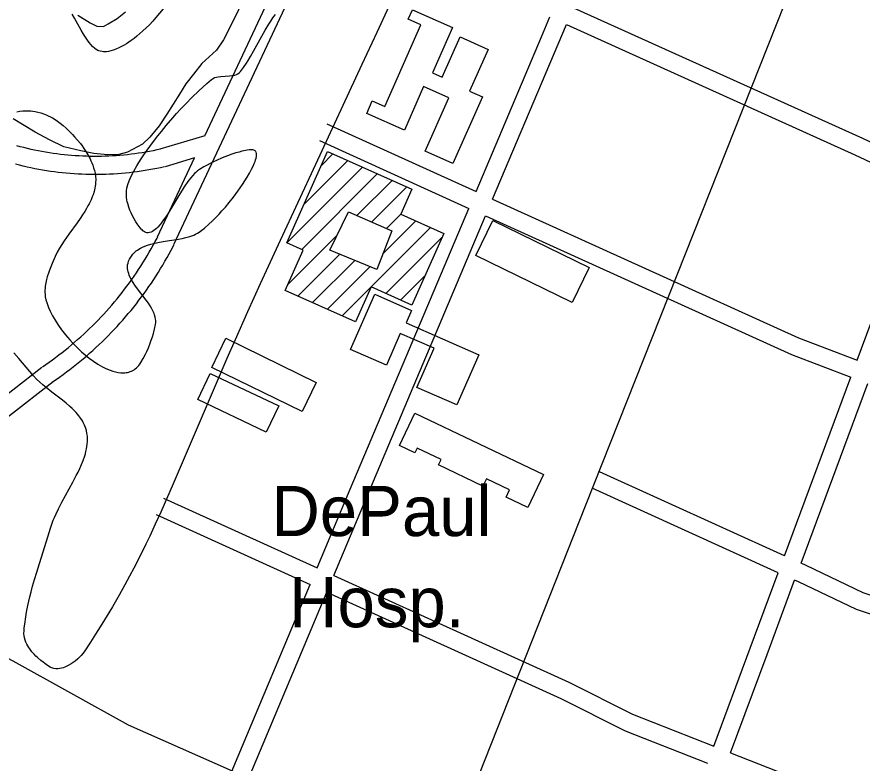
# Model space of a CAD drawing. Extents: x 3651524 to 3689615, y 505651 to 531377.
# Drawn here: x 3663080 to 3664478, y 519748 to 520982 of the extents above; entities that cross this region are included whole.
import ezdxf

# ---------------------------------------------------------------- set-up
doc = ezdxf.new("R2010")
doc.units = 0
for name, color, linetype in [('V-BLDG-IDEN', 7, 'Continuous'), ('V-BLDG-OTLN', 7, 'Continuous'), ('V-ROAD-CNTR', 7, 'Continuous'), ('V-SITE-VEGE', 7, 'Continuous'), ('V-TOPO-SHOR', 7, 'Continuous')]:
    doc.layers.add(name, color=color, linetype=linetype)

msp = doc.modelspace()

# ---------------------------------------------------------------- linework, layer by layer
at = {"layer": 'V-BLDG-OTLN'}
for p, q in [((3663583.268, 520735.66), (3663602.628, 520755.019)), ((3663554.842, 520671.879), (3663627.084, 520744.119)), ((3663526.416, 520608.097), (3663651.54, 520733.221)), ((3663550.872, 520597.197), (3663675.996, 520722.321)), ((3663642.299, 520653.268), (3663700.452, 520711.422)), ((3663666.984, 520642.599), (3663724.907, 520700.522)), ((3663691.365, 520631.625), (3663715.021, 520655.281)), ((3663684.685, 520589.588), (3663739.476, 520644.381)), ((3663665.645, 520535.194), (3663763.932, 520633.482)), ((3663527.603, 520538.573), (3663609.105, 520620.075)), ((3663690.101, 520524.295), (3663783.05, 520617.245)), ((3663544.504, 520520.119), (3663613.804, 520589.418)), ((3663568.96, 520509.22), (3663638.792, 520579.051)), ((3663593.416, 520498.32), (3663663.779, 520568.683)), ((3663714.557, 520513.395), (3663754.623, 520553.462)), ((3663617.872, 520487.421), (3663665.496, 520535.045))]:
    msp.add_line(p, q, dxfattribs=at)
for points in [[(3663849.767, 520849.572), (3663801.083, 520739.492), (3663755.221, 520759.775), (3663794.245, 520848.009), (3663752.607, 520866.424), (3663720.695, 520794.269), (3663658.387, 520821.826), (3663667.719, 520842.926), (3663688.461, 520833.752), (3663748.097, 520968.586), (3663727.118, 520977.865), (3663734.06, 520993.564), (3663800.532, 520964.165), (3663767.36, 520889.164), (3663783.503, 520882.024), (3663812.882, 520948.448), (3663859.168, 520927.975), (3663828.626, 520858.923)], [(3663526.416, 520608.097), (3663593.675, 520759.009), (3663733.263, 520696.798), (3663714.804, 520655.378), (3663785.919, 520623.682), (3663733.085, 520505.137), (3663665.576, 520535.225), (3663639.895, 520477.605), (3663523.542, 520529.462), (3663553.257, 520596.134)], [(3663628.215, 520659.404), (3663700.112, 520627.775), (3663674.988, 520564.033), (3663597.496, 520596.184)], [(3663867.257, 520645.137), (3664026.622, 520567.159), (3663998.386, 520509.452), (3663839.021, 520587.429)], [(3663631.678, 520431.923), (3663671.74, 520523.207), (3663732.707, 520496.45), (3663723.706, 520475.937), (3663843.957, 520423.16), (3663807.537, 520340.176), (3663741.421, 520369.193), (3663769.805, 520433.867), (3663713.999, 520458.359), (3663690.975, 520405.899)], [(3663425.531, 520450.243), (3663575.05, 520377.03), (3663551.544, 520329.025), (3663402.025, 520402.239)], [(3663379.121, 520348.856), (3663399.604, 520392.114), (3663512.828, 520338.501), (3663492.345, 520295.242)], [(3663738.294, 520326.516), (3663951.011, 520225.064), (3663924.909, 520170.335), (3663888.986, 520187.468), (3663894.713, 520199.475), (3663856.302, 520217.796), (3663850.683, 520206.015), (3663777.147, 520241.088), (3663781.39, 520249.984), (3663742.119, 520268.714), (3663738.286, 520260.678), (3663712.711, 520272.877)]]:
    msp.add_lwpolyline(points, close=True, dxfattribs=at)
at = {"layer": 'V-ROAD-CNTR'}
for points in [[(3663301.041, 518380.368), (3663511.662, 518896.118), (3663766.875, 519532.093), (3664020.41, 520173.263), (3664817.741, 522182.033), (3665161.065, 522975.03)], [(3663390.913, 520785.196), (3663499.431, 521016.945), (3663571.122, 521247.168), (3663628.55, 521385.963)], [(3663339.695, 520605.074), (3663527.467, 521006.075), (3663599.362, 521236.952), (3663656.27, 521374.493)], [(3663264.262, 519810.546), (3663073.635, 519916.349), (3662683.892, 520123.878), (3662361.056, 520323.305), (3662012.389, 520512.738), (3661726.683, 520675.681), (3661283.822, 520924.634), (3660900.237, 521184.402), (3660859.431, 521221.676)], [(3664000.552, 520996.893), (3664478.219, 520780.898), (3664587.295, 520729.897)], [(3663839.295, 520692.761), (3663947.4, 520948.461), (3663961.484, 520981.634)], [(3663866.627, 520680.37), (3663975.024, 520936.759), (3663988.826, 520969.27)], [(3663988.826, 520969.271), (3664465.685, 520753.642), (3664576.793, 520701.69)], [(3663592.581, 520804.617), (3663839.295, 520692.763)], [(3663390.914, 520785.197), (3663316.392, 520762.712)], [(3663580.193, 520777.293), (3663827.609, 520665.122)], [(3663317.519, 520763.004), (3663311.4, 520761.665), (3663305.357, 520760.423), (3663299.298, 520759.256), (3663293.225, 520758.165), (3663287.14, 520757.152), (3663281.042, 520756.214), (3663274.933, 520755.355), (3663268.812, 520754.57), (3663262.685, 520753.864), (3663256.547, 520753.235), (3663250.401, 520752.683), (3663244.25, 520752.208), (3663238.094, 520751.811), (3663231.932, 520751.492), (3663225.768, 520751.249), (3663219.601, 520751.084), (3663213.432, 520750.998), (3663207.262, 520750.988), (3663201.094, 520751.056), (3663194.925, 520751.203), (3663188.759, 520751.426), (3663182.597, 520751.727), (3663176.439, 520752.105), (3663170.287, 520752.561), (3663164.141, 520753.095), (3663158.001, 520753.705), (3663151.871, 520754.393), (3663145.748, 520755.159), (3663139.636, 520756), (3663133.535, 520756.919), (3663127.447, 520757.914), (3663121.371, 520758.986), (3663115.308, 520760.134), (3663109.262, 520761.359), (3663103.23, 520762.659), (3663097.217, 520764.035), (3663091.22, 520765.488), (3663085.237, 520767.015), (3663079.928, 520768.439)], [(3663323.931, 520733.699), (3663317.628, 520732.32), (3663311.215, 520731), (3663304.786, 520729.763), (3663298.343, 520728.606), (3663291.884, 520727.529), (3663285.412, 520726.535), (3663278.929, 520725.622), (3663272.436, 520724.791), (3663265.931, 520724.041), (3663259.419, 520723.374), (3663252.899, 520722.788), (3663246.37, 520722.283), (3663239.836, 520721.862), (3663233.298, 520721.523), (3663226.758, 520721.266), (3663220.213, 520721.091), (3663213.666, 520720.999), (3663207.12, 520720.989), (3663200.572, 520721.061), (3663194.027, 520721.216), (3663187.485, 520721.453), (3663180.945, 520721.772), (3663174.411, 520722.174), (3663167.881, 520722.658), (3663161.359, 520723.224), (3663154.845, 520723.872), (3663148.337, 520724.602), (3663141.842, 520725.414), (3663135.356, 520726.307), (3663128.881, 520727.282), (3663122.419, 520728.339), (3663115.973, 520729.477), (3663109.54, 520730.695), (3663103.124, 520731.994), (3663096.724, 520733.374), (3663090.341, 520734.834), (3663083.978, 520736.375), (3663077.641, 520737.993)], [(3663312.527, 520617.796), (3663373.826, 520748.705)], [(3663373.826, 520748.705), (3663325.058, 520733.991)], [(3664469.741, 520414.161), (3664576.794, 520701.689)], [(3663866.626, 520680.372), (3664372.488, 520451.026), (3664469.741, 520414.161)], [(3663576.66, 520070.729), (3663631.307, 520200.806), (3663827.609, 520665.121)], [(3663603.986, 520058.317), (3663658.953, 520189.156), (3663854.942, 520652.73)], [(3663854.941, 520652.73), (3664360.966, 520423.31), (3664459.274, 520386.046)], [(3663122.016, 520403.086), (3663127.621, 520406.913), (3663133.11, 520410.753), (3663138.552, 520414.656), (3663143.948, 520418.624), (3663149.299, 520422.654), (3663154.601, 520426.745), (3663159.856, 520430.899), (3663165.063, 520435.113), (3663170.221, 520439.388), (3663175.327, 520443.722), (3663180.384, 520448.116), (3663185.388, 520452.566), (3663190.34, 520457.077), (3663195.241, 520461.644), (3663200.086, 520466.267), (3663204.878, 520470.947), (3663209.614, 520475.683), (3663214.296, 520480.473), (3663218.921, 520485.317), (3663223.491, 520490.216), (3663228.003, 520495.167), (3663232.455, 520500.17), (3663236.851, 520505.224), (3663241.187, 520510.33), (3663245.463, 520515.485), (3663249.679, 520520.689), (3663253.834, 520525.943), (3663257.929, 520531.245), (3663261.96, 520536.592), (3663265.928, 520541.989), (3663269.835, 520547.431), (3663273.678, 520552.917), (3663277.456, 520558.447), (3663281.169, 520564.022), (3663284.818, 520569.639), (3663288.401, 520575.298), (3663291.918, 520580.999), (3663295.368, 520586.74), (3663298.752, 520592.521), (3663302.067, 520598.34), (3663305.315, 520604.198), (3663308.494, 520610.094), (3663311.618, 520616.051), (3663312.771, 520618.294)], [(3663138.932, 520378.31), (3663144.679, 520382.233), (3663150.452, 520386.273), (3663156.18, 520390.382), (3663161.858, 520394.556), (3663167.487, 520398.796), (3663173.067, 520403.101), (3663178.596, 520407.471), (3663184.073, 520411.905), (3663189.499, 520416.402), (3663194.873, 520420.962), (3663200.192, 520425.584), (3663205.458, 520430.268), (3663210.668, 520435.013), (3663215.823, 520439.818), (3663220.922, 520444.683), (3663225.964, 520449.607), (3663230.947, 520454.589), (3663235.873, 520459.629), (3663240.74, 520464.727), (3663245.546, 520469.88), (3663250.294, 520475.089), (3663254.979, 520480.352), (3663259.603, 520485.67), (3663264.165, 520491.042), (3663268.665, 520496.465), (3663273.101, 520501.943), (3663277.472, 520507.469), (3663281.779, 520513.047), (3663286.022, 520518.676), (3663290.198, 520524.353), (3663294.307, 520530.077), (3663298.35, 520535.849), (3663302.326, 520541.669), (3663306.233, 520547.534), (3663310.072, 520553.443), (3663313.841, 520559.398), (3663317.542, 520565.395), (3663321.172, 520571.436), (3663324.732, 520577.517), (3663328.221, 520583.642), (3663331.637, 520589.806), (3663334.982, 520596.008), (3663338.242, 520602.225), (3663339.451, 520604.576)], [(3662976.664, 520290.128), (3663121.268, 520402.541)], [(3664349.343, 520090.786), (3664459.274, 520386.046)], [(3662995.076, 520266.442), (3663139.68, 520378.855)], [(3664376.729, 520078.362), (3664487.326, 520375.412)], [(3664349.343, 520090.786), (3664043.519, 520229.53)], [(3664338.851, 520062.604), (3664031.125, 520202.21)], [(3663322.484, 520186.179), (3663576.661, 520070.73)], [(3663310.078, 520158.865), (3663565.036, 520043.06)], [(3664905.609, 519887.067), (3664855.987, 519905.456), (3664479.54, 520029.566), (3664385.062, 520074.582), (3664376.729, 520078.362)], [(3663603.986, 520058.318), (3663992.621, 519881.796), (3664098.21, 519828.855), (3664232.395, 519776.068)], [(3664232.395, 519776.066), (3664292.478, 519938.056), (3664338.85, 520062.604)], [(3663312.189, 519441.203), (3663565.036, 520043.059)], [(3664260.318, 519765.082), (3664320.6, 519927.606), (3664366.236, 520050.18)], [(3664896.509, 519858.446), (3664846.075, 519877.136), (3664468.346, 520001.668), (3664372.412, 520047.378), (3664366.236, 520050.18)], [(3663339.813, 519429.502), (3663592.362, 520030.648)], [(3663592.362, 520030.649), (3663979.689, 519854.72), (3664085.97, 519801.431), (3664221.961, 519747.935)], [(3663751.689, 519594.986), (3663264.262, 519810.546)], [(3664260.317, 519765.083), (3664558.788, 519647.67), (3664804.808, 519575.366)]]:
    msp.add_lwpolyline(points, dxfattribs=at)
at = {"layer": 'V-SITE-VEGE'}
for points in [[(3663711.586, 521035.484), (3663675.025, 520955.76), (3663650.469, 520902.694), (3663573.616, 520737.805), (3663515.166, 520612.136), (3663482.04, 520540.204), (3663461.164, 520494.056), (3663440.674, 520447.741), (3663427.18, 520416.792), (3663409.332, 520375.459), (3663338.332, 520209.896), (3663317.749, 520162.692), (3663308.832, 520142.804), (3663299.659, 520123.127), (3663293.396, 520110.112), (3663284.858, 520092.88), (3663273.131, 520070.086), (3663266.248, 520057.142), (3663258.216, 520042.411), (3663248.813, 520025.642), (3663237.771, 520006.548), (3663224.747, 519984.784), (3663217.624, 519973.193), (3663209.883, 519960.831), (3663201.466, 519947.646), (3663192.297, 519933.568), (3663189.567, 519929.767), (3663186.411, 519926.011), (3663184.099, 519923.561), (3663180.795, 519920.397), (3663176.054, 519916.424), (3663173.205, 519914.317), (3663169.853, 519912.078), (3663165.931, 519909.782), (3663161.374, 519907.544), (3663158.931, 519906.541), (3663156.328, 519905.629), (3663153.567, 519904.851), (3663150.655, 519904.253), (3663147.599, 519903.903), (3663144.425, 519903.876), (3663141.158, 519904.265), (3663139.528, 519904.646), (3663137.894, 519905.174), (3663136.259, 519905.867), (3663134.637, 519906.741), (3663130.392, 519909.434), (3663126.034, 519912.461), (3663123.103, 519914.655), (3663119.208, 519917.778), (3663114.112, 519922.271), (3663111.296, 519924.993), (3663108.198, 519928.225), (3663104.853, 519932.067), (3663101.353, 519936.626), (3663099.651, 519939.12), (3663097.978, 519941.828), (3663096.375, 519944.756), (3663094.882, 519947.926), (3663093.567, 519951.351), (3663092.502, 519955.037), (3663091.785, 519959.002), (3663091.597, 519961.056), (3663091.537, 519963.18)], [(3663322.07, 520995.202), (3663309.92, 520980.508), (3663304.527, 520974.491), (3663299.071, 520968.773), (3663293.652, 520963.419), (3663288.348, 520958.465), (3663283.212, 520953.933), (3663278.28, 520949.816), (3663273.584, 520946.114), (3663269.134, 520942.806), (3663264.931, 520939.869), (3663260.983, 520937.283), (3663257.282, 520935.019), (3663253.823, 520933.051), (3663247.595, 520929.897), (3663244.801, 520928.66), (3663239.64, 520926.698), (3663235.227, 520925.392), (3663231.459, 520924.587), (3663228.241, 520924.155), (3663225.501, 520923.999), (3663223.16, 520924.038), (3663221.161, 520924.214), (3663217.782, 520924.845), (3663215.353, 520925.603), (3663213.594, 520926.332), (3663211.065, 520927.706), (3663208.673, 520929.418), (3663205.142, 520932.597), (3663201.982, 520935.964), (3663199.133, 520939.431), (3663196.551, 520942.919), (3663194.193, 520946.37), (3663189.903, 520953.241), (3663186.245, 520959.573), (3663175.085, 520979.713), (3663171.358, 520986.078)], [(3663261.007, 520686.558), (3663260.923, 520690.37), (3663261.159, 520694.32), (3663261.798, 520698.377), (3663263.34, 520704.37), (3663265.372, 520710.364), (3663266.973, 520714.362), (3663269.386, 520719.689), (3663273.039, 520726.785), (3663278.083, 520735.448), (3663281.403, 520740.713), (3663285.374, 520746.71), (3663290.079, 520753.532), (3663295.58, 520761.277), (3663304.3, 520773.232), (3663313.086, 520784.813), (3663318.99, 520792.339), (3663326.936, 520802.145), (3663337.693, 520814.833), (3663343.937, 520821.9), (3663351.17, 520829.824), (3663359.582, 520838.692), (3663369.402, 520848.594), (3663380.93, 520859.645), (3663387.225, 520865.43), (3663394.06, 520871.529), (3663401.494, 520877.958), (3663403.605, 520879.498), (3663405.897, 520880.721), (3663407.515, 520881.378), (3663409.772, 520882.087), (3663412.924, 520882.769), (3663417.325, 520883.324), (3663431.477, 520884.067), (3663435.915, 520884.553), (3663438.182, 520884.962), (3663440.502, 520885.552), (3663442.849, 520886.39), (3663445.178, 520887.557), (3663447.435, 520889.165), (3663448.5, 520890.158), (3663449.517, 520891.313), (3663454.621, 520898.029), (3663459.409, 520904.957), (3663462.451, 520909.675), (3663466.354, 520916.071), (3663471.345, 520924.739), (3663490.598, 520959.835), (3663496.431, 520969.616), (3663499.693, 520974.726), (3663503.32, 520980.071), (3663507.384, 520985.64)], [(3663079.847, 520824.933), (3663084.646, 520825.761), (3663089.489, 520826.299), (3663092.739, 520826.492), (3663097.096, 520826.545), (3663102.943, 520826.238), (3663106.297, 520825.865), (3663110.143, 520825.263), (3663114.551, 520824.339), (3663119.597, 520822.969), (3663125.368, 520820.987), (3663128.446, 520819.744), (3663131.729, 520818.275), (3663135.223, 520816.543), (3663138.946, 520814.507), (3663142.905, 520812.111), (3663147.114, 520809.303), (3663151.583, 520806.018), (3663156.32, 520802.176), (3663161.335, 520797.689), (3663166.834, 520792.368), (3663172.067, 520787), (3663175.399, 520783.398), (3663179.64, 520778.567), (3663184.928, 520772.085), (3663187.752, 520768.363), (3663190.8, 520764.098), (3663194.036, 520759.209), (3663197.407, 520753.614), (3663200.81, 520747.21), (3663202.426, 520743.796), (3663203.991, 520740.156), (3663205.476, 520736.277), (3663206.848, 520732.151), (3663208.058, 520727.756), (3663209.062, 520723.09), (3663209.795, 520718.136), (3663210.178, 520712.881), (3663210.127, 520707.321), (3663209.908, 520704.47), (3663209.543, 520701.543), (3663209.017, 520698.539), (3663207.698, 520693.079), (3663205.955, 520687.629), (3663204.581, 520684.002), (3663202.506, 520679.171), (3663199.344, 520672.74), (3663197.359, 520669.068), (3663194.949, 520664.876), (3663192.027, 520660.086), (3663188.506, 520654.616), (3663184.289, 520648.367), (3663179.288, 520641.228), (3663165.636, 520622.173), (3663158.099, 520611.263), (3663154.292, 520605.435), (3663150.462, 520599.203), (3663146.698, 520592.545), (3663143.124, 520585.426), (3663138.133, 520573.777), (3663134.787, 520565.392), (3663132.671, 520559.631), (3663130.146, 520551.81), (3663128.913, 520547.298), (3663127.738, 520542.133), (3663126.761, 520536.245), (3663126.423, 520533.122), (3663126.216, 520529.817), (3663126.187, 520526.323)], [(3663347.044, 520614.278), (3663353.137, 520615.435), (3663359.44, 520616.871), (3663365.879, 520618.706), (3663369.066, 520619.797), (3663372.244, 520621.049), (3663375.398, 520622.48), (3663378.503, 520624.125), (3663381.534, 520626.011), (3663385.798, 520629.063), (3663390.224, 520632.542), (3663397.365, 520638.717), (3663402.96, 520643.976), (3663406.202, 520647.171), (3663414.208, 520655.504), (3663419.092, 520660.878), (3663424.649, 520667.243), (3663430.899, 520674.741), (3663437.846, 520683.501), (3663445.413, 520693.616), (3663453.144, 520704.683), (3663457.062, 520710.657), (3663460.935, 520716.877), (3663464.679, 520723.287), (3663468.124, 520729.697), (3663471.196, 520736.099), (3663472.541, 520739.253), (3663473.727, 520742.344), (3663474.718, 520745.348), (3663475.488, 520748.234), (3663476, 520750.966), (3663476.213, 520753.505), (3663476.08, 520755.809), (3663475.558, 520757.812), (3663475.132, 520758.691), (3663474.587, 520759.475), (3663473.917, 520760.161), (3663473.112, 520760.737), (3663471.837, 520761.304), (3663470.26, 520761.679), (3663467.261, 520761.9), (3663464.566, 520761.794), (3663460.833, 520761.355), (3663455.324, 520760.319), (3663451.664, 520759.449), (3663447.246, 520758.257), (3663441.936, 520756.657), (3663435.614, 520754.556), (3663428.173, 520751.848), (3663419.557, 520748.438), (3663409.825, 520744.242), (3663404.787, 520741.924), (3663399.602, 520739.413), (3663394.346, 520736.73), (3663389.134, 520733.896), (3663381.849, 520729.515), (3663378.73, 520727.256), (3663375.613, 520724.555), (3663373.539, 520722.527), (3663370.776, 520719.566), (3663367.1, 520715.199), (3663362.611, 520709.287), (3663356.772, 520700.81), (3663353.231, 520695.328), (3663349.202, 520688.86), (3663332.564, 520661.351), (3663329.392, 520656.299), (3663326.033, 520651.138), (3663322.474, 520645.957), (3663318.712, 520640.871), (3663316.785, 520638.453), (3663312.77, 520633.9), (3663310.684, 520631.821), (3663308.543, 520629.923), (3663306.35, 520628.241), (3663304.099, 520626.82), (3663301.795, 520625.716), (3663299.436, 520624.983), (3663297.021, 520624.684), (3663295.803, 520624.719), (3663294.572, 520624.889), (3663293.327, 520625.206), (3663292.069, 520625.677), (3663290.797, 520626.316), (3663289.513, 520627.135), (3663288.217, 520628.147), (3663286.906, 520629.366), (3663285.583, 520630.803), (3663282.157, 520635.057), (3663278.817, 520639.706), (3663276.664, 520642.995), (3663273.91, 520647.581), (3663270.508, 520653.987), (3663268.73, 520657.761), (3663266.875, 520662.148), (3663265.007, 520667.221), (3663263.254, 520673.052), (3663262.5, 520676.15), (3663261.849, 520679.439), (3663261.335, 520682.911), (3663261.007, 520686.558)], [(3663126.187, 520526.323), (3663126.392, 520522.644), (3663126.898, 520518.784), (3663127.891, 520514.09), (3663129.261, 520509.236), (3663130.376, 520505.925), (3663132.1, 520501.423), (3663134.805, 520495.298), (3663138.709, 520487.644), (3663141.388, 520482.921), (3663144.705, 520477.496), (3663148.812, 520471.285), (3663153.883, 520464.209), (3663160.121, 520456.213), (3663163.623, 520452.011), (3663167.473, 520447.591), (3663171.706, 520442.965), (3663176.347, 520438.146), (3663181.422, 520433.159), (3663186.956, 520428.045), (3663192.969, 520422.85), (3663199.475, 520417.641), (3663206.481, 520412.513), (3663213.856, 520407.666), (3663217.719, 520405.358), (3663221.692, 520403.158), (3663225.769, 520401.09), (3663229.947, 520399.185), (3663234.211, 520397.471), (3663238.555, 520395.986), (3663242.96, 520394.771), (3663247.419, 520393.87), (3663251.9, 520393.336), (3663256.389, 520393.223), (3663258.609, 520393.342), (3663260.821, 520393.59), (3663263.02, 520393.975), (3663265.204, 520394.503), (3663267.362, 520395.189), (3663269.498, 520396.041), (3663271.604, 520397.071), (3663273.668, 520398.29), (3663275.689, 520399.707), (3663277.664, 520401.343), (3663279.579, 520403.203), (3663281.432, 520405.306), (3663283.214, 520407.666), (3663284.914, 520410.299), (3663288.77, 520417.029), (3663292.325, 520423.8), (3663294.535, 520428.328), (3663297.263, 520434.388), (3663300.536, 520442.488), (3663302.215, 520447.12), (3663303.966, 520452.416), (3663305.744, 520458.466), (3663307.487, 520465.368), (3663309.096, 520473.228), (3663309.483, 520476.538), (3663309.481, 520479.847), (3663309.275, 520482.053), (3663308.76, 520484.996), (3663307.683, 520488.92), (3663306.884, 520491.165), (3663305.822, 520493.725), (3663304.423, 520496.655), (3663302.616, 520500.004), (3663300.302, 520503.829), (3663297.398, 520508.202), (3663293.816, 520513.197), (3663277.83, 520534.123), (3663274.938, 520538.179), (3663272.062, 520542.504), (3663269.304, 520547.114), (3663266.799, 520552.029), (3663265.711, 520554.567), (3663264.751, 520557.186), (3663263.95, 520559.885), (3663263.34, 520562.673), (3663262.961, 520565.548), (3663262.857, 520568.518), (3663263.072, 520571.577), (3663263.666, 520574.737), (3663264.698, 520577.998), (3663266.24, 520581.361), (3663268.175, 520584.637), (3663270.332, 520587.648), (3663271.884, 520589.508), (3663274.094, 520591.826), (3663277.266, 520594.63), (3663279.193, 520596.096), (3663281.485, 520597.654), (3663284.221, 520599.293), (3663287.488, 520600.993), (3663291.387, 520602.725), (3663296.038, 520604.458), (3663301.574, 520606.158), (3663308.14, 520607.788), (3663315.875, 520609.344), (3663324.907, 520610.848), (3663347.044, 520614.278)], [(3663091.537, 519963.18), (3663091.629, 519965.375), (3663092.166, 519971.423), (3663092.832, 519977.481), (3663094.531, 519989.611), (3663095.918, 519997.707), (3663098.048, 520008.517), (3663101.333, 520022.939), (3663103.407, 520031.186), (3663105.929, 520040.611), (3663108.98, 520051.379), (3663112.64, 520063.682), (3663116.988, 520077.731), (3663128.835, 520115.049), (3663135.334, 520136.246), (3663137.519, 520142.978), (3663140.061, 520149.732), (3663141.928, 520154.244), (3663144.615, 520160.273), (3663148.486, 520168.328), (3663154.046, 520179.08), (3663172.427, 520212.469), (3663178.151, 520223.288), (3663181.031, 520229.031), (3663183.931, 520235.132), (3663186.79, 520241.608), (3663189.528, 520248.475), (3663192.037, 520255.745), (3663193.147, 520259.476), (3663194.148, 520263.31), (3663195.019, 520267.249), (3663195.733, 520271.291), (3663196.264, 520275.441), (3663196.575, 520279.696), (3663196.635, 520284.059), (3663196.393, 520288.529), (3663195.815, 520293.107), (3663194.843, 520297.788), (3663193.417, 520302.575), (3663191.711, 520306.916), (3663189.659, 520311.117), (3663188.111, 520313.845), (3663185.833, 520317.398), (3663182.452, 520321.996), (3663180.357, 520324.558), (3663177.83, 520327.433), (3663174.782, 520330.659), (3663171.11, 520334.267), (3663166.701, 520338.312), (3663161.427, 520342.844), (3663155.169, 520347.938), (3663137.892, 520361.334), (3663128.106, 520369.063), (3663123.046, 520373.263), (3663117.836, 520377.832), (3663112.556, 520382.832), (3663107.311, 520388.339), (3663101.173, 520395.351), (3663083.192, 520416.767), (3663074.967, 520426.335)]]:
    msp.add_lwpolyline(points, dxfattribs=at)
at = {"layer": 'V-TOPO-SHOR'}
for points in [[(3663461.425, 521027.714), (3663446.636, 520993.304), (3663434.26, 520968.392), (3663421.489, 520943.875), (3663409.936, 520926.885), (3663397.611, 520915.443), (3663385.683, 520904.394)], [(3663180.769, 520984.405), (3663200.925, 520971.65), (3663211.997, 520966.063), (3663223.089, 520965.625), (3663230.631, 520969.954), (3663245.721, 520979.008), (3663259.629, 520990.049)], [(3663385.683, 520904.394), (3663371.753, 520887.014), (3663359.412, 520871.214), (3663349.045, 520853.822), (3663327.924, 520821.02), (3663315.173, 520801.656), (3663299.649, 520782.697), (3663287.721, 520771.253), (3663262.711, 520758.275), (3663248.435, 520754.367), (3663229.812, 520753.647), (3663207.237, 520755.713), (3663185.465, 520760.151), (3663157.757, 520766.596), (3663133.636, 520778.573), (3663110.309, 520791.34), (3663091.732, 520802.106), (3663073.945, 520813.266)]]:
    msp.add_lwpolyline(points, dxfattribs=at)

# ---------------------------------------------------------------- texts
at = {"layer": 'V-BLDG-IDEN'}
for s, p in [('DePaul', (3663500.774, 520123.261)), ('Hosp.', (3663530.017, 519972.51))]:
    msp.add_text(s, height=82.9998, dxfattribs=at).set_placement(p)

doc.saveas('drawing.dxf')
